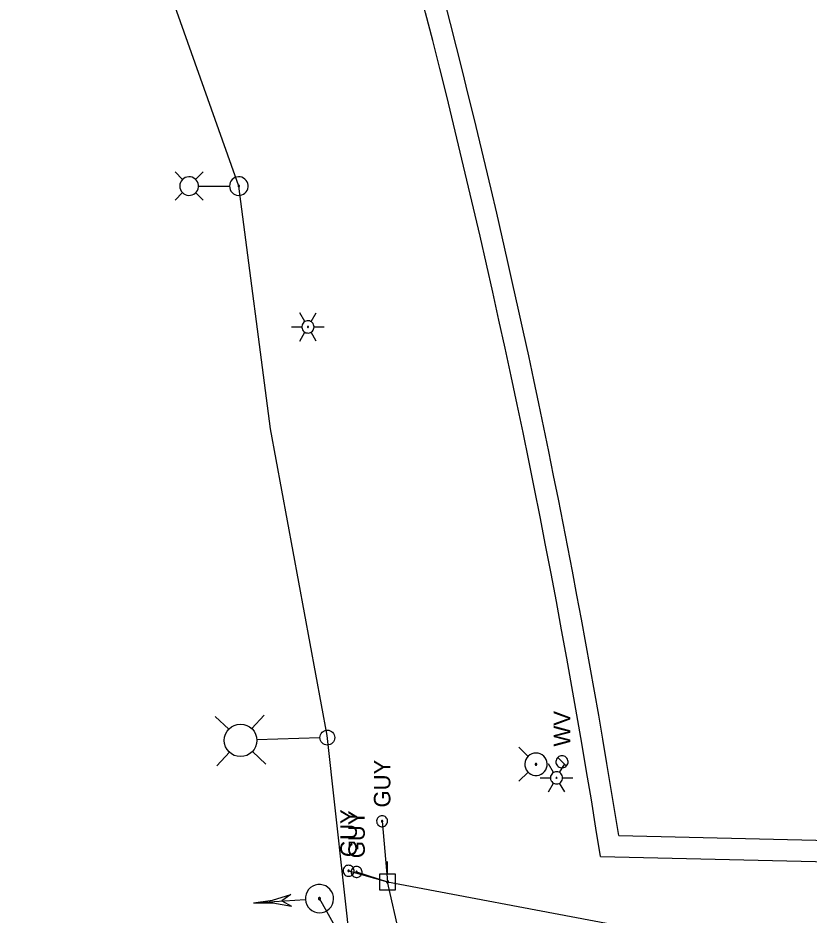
# Model space of a CAD drawing. Extents: x 596028 to 606371, y 330010 to 403088.
# Drawn here: x 604400.8 to 604585.6, y 339450.9 to 339660.4 of the extents above; entities that cross this region are included whole.
import ezdxf

# ---------------------------------------------------------------- set-up
doc = ezdxf.new("R2010")
doc.units = 0
for name, color, linetype in [('E_LTG', 7, 'Continuous'), ('E_LTG_CID', 7, 'Continuous'), ('E_LTG_LP', 7, 'Continuous'), ('E_SIG', 7, 'Continuous'), ('E_UTL_E_UG', 7, 'Continuous'), ('E_UTL_EGuyWire', 7, 'Continuous'), ('E_UTL_EPowerPole', 7, 'Continuous'), ('E_UTL_FO_UG_MWFN', 7, 'Continuous'), ('E_UTL_Overhead', 7, 'Continuous'), ('E_UTL_W', 7, 'Continuous'), ('E_UTL_W_UG', 7, 'Continuous'), ('E_UTL_WHydrant', 7, 'Continuous')]:
    doc.layers.add(name, color=color, linetype=linetype)

# ---------------------------------------------------------------- blocks, each defined once
blk = doc.blocks.new('_U277')
at = {"layer": 'E_LTG_LP'}
for p, q in [((-0.0745, 0.6368), (-0.1589, 0.7212)), ((0.0745, 0.6368), (0.1589, 0.7212)), ((-0.0745, 0.4877), (-0.1589, 0.4033)), ((0.0745, 0.4877), (0.1589, 0.4033)), ((0, 0.0484), (0, 0.4568))]:
    blk.add_line(p, q, dxfattribs=at)
for centre, radius in [((0, 0.5622), 0.1054), ((0, 0), 0.0484)]:
    blk.add_circle(centre, radius, dxfattribs=at)

msp = doc.modelspace()

# ---------------------------------------------------------------- linework, layer by layer
at = {"layer": 'E_LTG'}
for points in [[(604439.26, 339622.65), (604437.49, 339624.43)], [(604442.31, 339622.65), (604444.09, 339624.43)], [(604438.61, 339621.13), (604438.65, 339620.71), (604438.77, 339620.32), (604438.96, 339619.95), (604439.22, 339619.62), (604439.53, 339619.35), (604439.89, 339619.15), (604440.28, 339619.01), (604440.69, 339618.95), (604441.1, 339618.97), (604441.5, 339619.07), (604441.88, 339619.24), (604442.21, 339619.48), (604442.5, 339619.78), (604442.72, 339620.13), (604442.88, 339620.51), (604442.96, 339620.92), (604442.96, 339621.33), (604442.88, 339621.74), (604442.72, 339622.12), (604442.5, 339622.47), (604442.21, 339622.77), (604441.88, 339623.01), (604441.5, 339623.18), (604441.1, 339623.28), (604440.69, 339623.3), (604440.28, 339623.24), (604439.89, 339623.11), (604439.53, 339622.9), (604439.22, 339622.63), (604438.96, 339622.3), (604438.77, 339621.93), (604438.65, 339621.54), (604438.61, 339621.13)], [(604450.22, 339621.13), (604450.26, 339620.71), (604450.37, 339620.32), (604450.56, 339619.95), (604450.82, 339619.62), (604451.13, 339619.35), (604451.49, 339619.15), (604451.88, 339619.01), (604452.29, 339618.95), (604452.7, 339618.97), (604453.11, 339619.07), (604453.48, 339619.24), (604453.82, 339619.48), (604454.1, 339619.78), (604454.33, 339620.13), (604454.48, 339620.51), (604454.56, 339620.92), (604454.56, 339621.33), (604454.48, 339621.74), (604454.33, 339622.12), (604454.1, 339622.47), (604453.82, 339622.77), (604453.48, 339623.01), (604453.11, 339623.18), (604452.7, 339623.28), (604452.29, 339623.3), (604451.88, 339623.24), (604451.49, 339623.11), (604451.13, 339622.9), (604450.82, 339622.63), (604450.56, 339622.3), (604450.37, 339621.93), (604450.26, 339621.54), (604450.22, 339621.13)], [(604439.26, 339619.6), (604437.49, 339617.83)], [(604442.31, 339619.6), (604444.09, 339617.83)], [(604443, 339621.13), (604450.18, 339621.13)], [(604452.23, 339621.13), (604452.23, 339621.09), (604452.24, 339621.06), (604452.25, 339621.04), (604452.27, 339621.01), (604452.3, 339620.99), (604452.32, 339620.97), (604452.35, 339620.96), (604452.39, 339620.96), (604452.42, 339620.96), (604452.45, 339620.97), (604452.48, 339620.98), (604452.5, 339621), (604452.52, 339621.02), (604452.54, 339621.05), (604452.55, 339621.08), (604452.56, 339621.11), (604452.56, 339621.14), (604452.55, 339621.17), (604452.54, 339621.2), (604452.52, 339621.23), (604452.5, 339621.25), (604452.48, 339621.27), (604452.45, 339621.28), (604452.42, 339621.29), (604452.39, 339621.29), (604452.35, 339621.29), (604452.32, 339621.28), (604452.3, 339621.26), (604452.27, 339621.24), (604452.25, 339621.22), (604452.24, 339621.19), (604452.23, 339621.16), (604452.23, 339621.13)], [(604467.84, 339589.47), (604466.65, 339591.53)], [(604469.27, 339589.47), (604470.46, 339591.53)], [(604464.74, 339588.23), (604467.13, 339588.23)], [(604469.98, 339588.23), (604469.96, 339588.5), (604469.88, 339588.76), (604469.76, 339589.01), (604469.59, 339589.22), (604469.38, 339589.4), (604469.15, 339589.53), (604468.89, 339589.62), (604468.62, 339589.66), (604468.35, 339589.65), (604468.09, 339589.58), (604467.84, 339589.47), (604467.62, 339589.31), (604467.43, 339589.12), (604467.28, 339588.89), (604467.18, 339588.64), (604467.13, 339588.37), (604467.13, 339588.1), (604467.18, 339587.83), (604467.28, 339587.58), (604467.43, 339587.35), (604467.62, 339587.15), (604467.84, 339587), (604468.09, 339586.88), (604468.35, 339586.82), (604468.62, 339586.81), (604468.89, 339586.84), (604469.15, 339586.93), (604469.38, 339587.07), (604469.59, 339587.25), (604469.76, 339587.46), (604469.88, 339587.7), (604469.96, 339587.96), (604469.98, 339588.23)], [(604469.98, 339588.23), (604469.96, 339588.5), (604469.88, 339588.76), (604469.76, 339589.01), (604469.59, 339589.22), (604469.38, 339589.4), (604469.15, 339589.53), (604468.89, 339589.62), (604468.62, 339589.66), (604468.35, 339589.65), (604468.09, 339589.58), (604467.84, 339589.47), (604467.62, 339589.31), (604467.43, 339589.12), (604467.28, 339588.89), (604467.18, 339588.64), (604467.13, 339588.37), (604467.13, 339588.1), (604467.18, 339587.83), (604467.28, 339587.58), (604467.43, 339587.35), (604467.62, 339587.15), (604467.84, 339587), (604468.09, 339586.88), (604468.35, 339586.82), (604468.62, 339586.81), (604468.89, 339586.84), (604469.15, 339586.93), (604469.38, 339587.07), (604469.59, 339587.25), (604469.76, 339587.46), (604469.88, 339587.7), (604469.96, 339587.96), (604469.98, 339588.23)], [(604469.98, 339588.23), (604469.96, 339588.5), (604469.88, 339588.76), (604469.76, 339589.01), (604469.59, 339589.22), (604469.38, 339589.4), (604469.15, 339589.53), (604468.89, 339589.62), (604468.62, 339589.66), (604468.35, 339589.65), (604468.09, 339589.58), (604467.84, 339589.47), (604467.62, 339589.31), (604467.43, 339589.12), (604467.28, 339588.89), (604467.18, 339588.64), (604467.13, 339588.37), (604467.13, 339588.1), (604467.18, 339587.83), (604467.28, 339587.58), (604467.43, 339587.35), (604467.62, 339587.15), (604467.84, 339587), (604468.09, 339586.88), (604468.35, 339586.82), (604468.62, 339586.81), (604468.89, 339586.84), (604469.15, 339586.93), (604469.38, 339587.07), (604469.59, 339587.25), (604469.76, 339587.46), (604469.88, 339587.7), (604469.96, 339587.96), (604469.98, 339588.23)], [(604468.67, 339588.23), (604468.67, 339588.26), (604468.66, 339588.28), (604468.65, 339588.3), (604468.64, 339588.32), (604468.62, 339588.33), (604468.6, 339588.34), (604468.58, 339588.35), (604468.56, 339588.35), (604468.54, 339588.35), (604468.52, 339588.35), (604468.49, 339588.34), (604468.48, 339588.32), (604468.46, 339588.31), (604468.45, 339588.29), (604468.44, 339588.27), (604468.44, 339588.24), (604468.44, 339588.22), (604468.44, 339588.2), (604468.45, 339588.18), (604468.46, 339588.16), (604468.48, 339588.14), (604468.49, 339588.13), (604468.52, 339588.12), (604468.54, 339588.12), (604468.56, 339588.11), (604468.58, 339588.12), (604468.6, 339588.12), (604468.62, 339588.14), (604468.64, 339588.15), (604468.65, 339588.17), (604468.66, 339588.19), (604468.67, 339588.21), (604468.67, 339588.23)], [(604469.98, 339588.23), (604472.36, 339588.23)], [(604466.65, 339584.93), (604467.84, 339587)], [(604470.46, 339584.93), (604469.27, 339587)], [(604525.92, 339484.15), (604524.72, 339486.22)], [(604527.34, 339484.15), (604528.54, 339486.22)], [(604528.06, 339482.92), (604528.03, 339483.19), (604527.96, 339483.45), (604527.83, 339483.69), (604527.66, 339483.9), (604527.46, 339484.08), (604527.22, 339484.22), (604526.97, 339484.3), (604526.7, 339484.34), (604526.43, 339484.33), (604526.16, 339484.27), (604525.92, 339484.15), (604525.69, 339484), (604525.51, 339483.8), (604525.36, 339483.57), (604525.26, 339483.32), (604525.21, 339483.05), (604525.21, 339482.78), (604525.26, 339482.51), (604525.36, 339482.26), (604525.51, 339482.03), (604525.69, 339481.84), (604525.92, 339481.68), (604526.16, 339481.57), (604526.43, 339481.5), (604526.7, 339481.49), (604526.97, 339481.53), (604527.22, 339481.62), (604527.46, 339481.75), (604527.66, 339481.93), (604527.83, 339482.14), (604527.96, 339482.38), (604528.03, 339482.65), (604528.06, 339482.92)], [(604528.06, 339482.92), (604528.03, 339483.19), (604527.96, 339483.45), (604527.83, 339483.69), (604527.66, 339483.9), (604527.46, 339484.08), (604527.22, 339484.22), (604526.97, 339484.3), (604526.7, 339484.34), (604526.43, 339484.33), (604526.16, 339484.27), (604525.92, 339484.15), (604525.69, 339484), (604525.51, 339483.8), (604525.36, 339483.57), (604525.26, 339483.32), (604525.21, 339483.05), (604525.21, 339482.78), (604525.26, 339482.51), (604525.36, 339482.26), (604525.51, 339482.03), (604525.69, 339481.84), (604525.92, 339481.68), (604526.16, 339481.57), (604526.43, 339481.5), (604526.7, 339481.49), (604526.97, 339481.53), (604527.22, 339481.62), (604527.46, 339481.75), (604527.66, 339481.93), (604527.83, 339482.14), (604527.96, 339482.38), (604528.03, 339482.65), (604528.06, 339482.92)], [(604528.06, 339482.92), (604528.03, 339483.19), (604527.96, 339483.45), (604527.83, 339483.69), (604527.66, 339483.9), (604527.46, 339484.08), (604527.22, 339484.22), (604526.97, 339484.3), (604526.7, 339484.34), (604526.43, 339484.33), (604526.16, 339484.27), (604525.92, 339484.15), (604525.69, 339484), (604525.51, 339483.8), (604525.36, 339483.57), (604525.26, 339483.32), (604525.21, 339483.05), (604525.21, 339482.78), (604525.26, 339482.51), (604525.36, 339482.26), (604525.51, 339482.03), (604525.69, 339481.84), (604525.92, 339481.68), (604526.16, 339481.57), (604526.43, 339481.5), (604526.7, 339481.49), (604526.97, 339481.53), (604527.22, 339481.62), (604527.46, 339481.75), (604527.66, 339481.93), (604527.83, 339482.14), (604527.96, 339482.38), (604528.03, 339482.65), (604528.06, 339482.92)], [(604522.82, 339482.92), (604525.2, 339482.92)], [(604524.72, 339479.62), (604525.92, 339481.68)], [(604526.75, 339482.92), (604526.75, 339482.94), (604526.74, 339482.96), (604526.73, 339482.98), (604526.72, 339483), (604526.7, 339483.01), (604526.68, 339483.02), (604526.66, 339483.03), (604526.64, 339483.03), (604526.61, 339483.03), (604526.59, 339483.03), (604526.57, 339483.02), (604526.55, 339483.01), (604526.54, 339482.99), (604526.52, 339482.97), (604526.52, 339482.95), (604526.51, 339482.93), (604526.51, 339482.9), (604526.52, 339482.88), (604526.52, 339482.86), (604526.54, 339482.84), (604526.55, 339482.83), (604526.57, 339482.81), (604526.59, 339482.8), (604526.61, 339482.8), (604526.64, 339482.8), (604526.66, 339482.8), (604526.68, 339482.81), (604526.7, 339482.82), (604526.72, 339482.83), (604526.73, 339482.85), (604526.74, 339482.87), (604526.75, 339482.89), (604526.75, 339482.92)], [(604528.54, 339479.62), (604527.34, 339481.68)], [(604528.06, 339482.92), (604530.44, 339482.92)]]:
    msp.add_lwpolyline(points, dxfattribs=at)
at = {"layer": 'E_LTG_CID'}
msp.add_lwpolyline([(604478.7, 339441.41), (604473.02, 339492.79), (604473.02, 339492.79), (604459.8, 339564.41), (604452.39, 339621.13), (604433.21, 339675.13), (604407.77, 339754.27), (604350.15, 339899.86), (604326.17, 339958.05), (604309.97, 340005.28), (604302.39, 340052.47), (604295.28, 340117.35), (604293.41, 340203.53), (604305.92, 340355.39), (604301.26, 340612.03), (604298.17, 340864.85)], dxfattribs=at)
at = {"layer": 'E_SIG'}
for points in [[(604467.94, 339454.5), (604468.03, 339453.88), (604468.25, 339453.29), (604468.57, 339452.75), (604468.99, 339452.29), (604469.48, 339451.9), (604470.05, 339451.63), (604470.65, 339451.46), (604471.28, 339451.41), (604471.9, 339451.47), (604472.5, 339451.66), (604473.05, 339451.95), (604473.54, 339452.35), (604473.94, 339452.83), (604474.25, 339453.38), (604474.45, 339453.97), (604474.53, 339454.59), (604474.49, 339455.22), (604474.33, 339455.83), (604474.06, 339456.4), (604473.69, 339456.9), (604473.23, 339457.33), (604472.7, 339457.66), (604472.11, 339457.88), (604471.5, 339457.99), (604470.87, 339457.99), (604470.26, 339457.86), (604469.68, 339457.62), (604469.15, 339457.27), (604468.71, 339456.83), (604468.35, 339456.32), (604468.1, 339455.74), (604467.96, 339455.13), (604467.94, 339454.5)], [(604455.86, 339453.76), (604460.28, 339454.38), (604464.56, 339455.67)], [(604455.86, 339453.76), (604467.88, 339454.5)], [(604464.56, 339455.67), (604462.45, 339454.17)], [(604462.45, 339454.17), (604464.73, 339452.93)], [(604470.98, 339454.69), (604470.98, 339454.64), (604471, 339454.6), (604471.03, 339454.56), (604471.06, 339454.52), (604471.1, 339454.49), (604471.14, 339454.47), (604471.18, 339454.46), (604471.23, 339454.45), (604471.28, 339454.46), (604471.33, 339454.47), (604471.37, 339454.5), (604471.41, 339454.53), (604471.44, 339454.56), (604471.46, 339454.6), (604471.48, 339454.65), (604471.48, 339454.7), (604471.48, 339454.74), (604471.47, 339454.79), (604471.45, 339454.83), (604471.42, 339454.87), (604471.38, 339454.91), (604471.34, 339454.93), (604471.3, 339454.95), (604471.25, 339454.96), (604471.2, 339454.96), (604471.15, 339454.95), (604471.11, 339454.93), (604471.07, 339454.9), (604471.04, 339454.87), (604471.01, 339454.83), (604470.99, 339454.78), (604470.98, 339454.74), (604470.98, 339454.69)], [(604478.7, 339441.41), (604471.23, 339454.71)], [(604455.86, 339453.76), (604460.32, 339453.69), (604464.73, 339452.93)]]:
    msp.add_lwpolyline(points, dxfattribs=at)
at = {"layer": 'E_UTL_E_UG'}
msp.add_line((604541.19, 339469.42), (604673.53, 339466.4), dxfattribs=at)
msp.add_arc((602427.24, 339129.95), 2141.04, 9.12288, 18.88575, dxfattribs=at)
at = {"layer": 'E_UTL_EGuyWire'}
for p in [(604485.88, 339472.78), (604478.05, 339461.21), (604479.91, 339460.93)]:
    msp.add_line(p, (604487.17, 339458.6), dxfattribs=at)
for points in [[(604485.88, 339474.07), (604485.64, 339474.04), (604485.41, 339473.98), (604485.19, 339473.86), (604485, 339473.71), (604484.84, 339473.53), (604484.71, 339473.32), (604484.63, 339473.09), (604484.6, 339472.85), (604484.61, 339472.6), (604484.67, 339472.36), (604484.77, 339472.14), (604484.91, 339471.94), (604485.09, 339471.78), (604485.29, 339471.64), (604485.52, 339471.55), (604485.76, 339471.51), (604486, 339471.51), (604486.24, 339471.55), (604486.47, 339471.64), (604486.68, 339471.78), (604486.85, 339471.94), (604486.99, 339472.14), (604487.09, 339472.36), (604487.15, 339472.6), (604487.16, 339472.85), (604487.13, 339473.09), (604487.05, 339473.32), (604486.93, 339473.53), (604486.77, 339473.71), (604486.58, 339473.86), (604486.36, 339473.98), (604486.12, 339474.04), (604485.88, 339474.07)], [(604485.88, 339472.94), (604485.85, 339472.94), (604485.82, 339472.93), (604485.8, 339472.92), (604485.77, 339472.9), (604485.75, 339472.88), (604485.74, 339472.85), (604485.73, 339472.82), (604485.72, 339472.79), (604485.72, 339472.76), (604485.73, 339472.73), (604485.74, 339472.7), (604485.76, 339472.68), (604485.78, 339472.66), (604485.81, 339472.64), (604485.84, 339472.63), (604485.87, 339472.62), (604485.9, 339472.62), (604485.93, 339472.63), (604485.96, 339472.64), (604485.98, 339472.66), (604486, 339472.68), (604486.02, 339472.7), (604486.03, 339472.73), (604486.04, 339472.76), (604486.04, 339472.79), (604486.04, 339472.82), (604486.03, 339472.85), (604486.01, 339472.88), (604485.99, 339472.9), (604485.97, 339472.92), (604485.94, 339472.93), (604485.91, 339472.94), (604485.88, 339472.94)], [(604478.05, 339462.5), (604477.81, 339462.47), (604477.57, 339462.41), (604477.36, 339462.29), (604477.16, 339462.14), (604477, 339461.96), (604476.88, 339461.75), (604476.8, 339461.52), (604476.77, 339461.28), (604476.78, 339461.03), (604476.84, 339460.79), (604476.94, 339460.57), (604477.08, 339460.37), (604477.26, 339460.21), (604477.46, 339460.07), (604477.69, 339459.98), (604477.93, 339459.94), (604478.17, 339459.94), (604478.41, 339459.98), (604478.64, 339460.07), (604478.84, 339460.21), (604479.02, 339460.37), (604479.16, 339460.57), (604479.26, 339460.79), (604479.32, 339461.03), (604479.33, 339461.28), (604479.3, 339461.52), (604479.22, 339461.75), (604479.09, 339461.96), (604478.93, 339462.14), (604478.74, 339462.29), (604478.53, 339462.41), (604478.29, 339462.47), (604478.05, 339462.5)], [(604479.91, 339462.21), (604479.67, 339462.19), (604479.44, 339462.12), (604479.22, 339462.01), (604479.03, 339461.86), (604478.87, 339461.68), (604478.75, 339461.46), (604478.67, 339461.23), (604478.63, 339460.99), (604478.64, 339460.75), (604478.7, 339460.51), (604478.8, 339460.29), (604478.94, 339460.09), (604479.12, 339459.92), (604479.32, 339459.79), (604479.55, 339459.7), (604479.79, 339459.65), (604480.03, 339459.65), (604480.27, 339459.7), (604480.5, 339459.79), (604480.71, 339459.92), (604480.88, 339460.09), (604481.02, 339460.29), (604481.13, 339460.51), (604481.18, 339460.75), (604481.19, 339460.99), (604481.16, 339461.23), (604481.08, 339461.46), (604480.96, 339461.68), (604480.8, 339461.86), (604480.61, 339462.01), (604480.39, 339462.12), (604480.16, 339462.19), (604479.91, 339462.21)], [(604478.05, 339461.37), (604478.02, 339461.37), (604477.99, 339461.36), (604477.96, 339461.35), (604477.94, 339461.33), (604477.92, 339461.31), (604477.9, 339461.28), (604477.89, 339461.25), (604477.89, 339461.22), (604477.89, 339461.19), (604477.9, 339461.16), (604477.91, 339461.13), (604477.93, 339461.11), (604477.95, 339461.09), (604477.98, 339461.07), (604478, 339461.06), (604478.03, 339461.05), (604478.06, 339461.05), (604478.09, 339461.06), (604478.12, 339461.07), (604478.15, 339461.09), (604478.17, 339461.11), (604478.19, 339461.13), (604478.2, 339461.16), (604478.21, 339461.19), (604478.21, 339461.22), (604478.2, 339461.25), (604478.19, 339461.28), (604478.18, 339461.31), (604478.16, 339461.33), (604478.14, 339461.35), (604478.11, 339461.36), (604478.08, 339461.37), (604478.05, 339461.37)], [(604479.91, 339461.09), (604479.88, 339461.09), (604479.85, 339461.08), (604479.83, 339461.07), (604479.8, 339461.05), (604479.78, 339461.02), (604479.77, 339461), (604479.76, 339460.97), (604479.75, 339460.94), (604479.75, 339460.91), (604479.76, 339460.88), (604479.77, 339460.85), (604479.79, 339460.83), (604479.81, 339460.8), (604479.84, 339460.79), (604479.87, 339460.78), (604479.9, 339460.77), (604479.93, 339460.77), (604479.96, 339460.78), (604479.99, 339460.79), (604480.01, 339460.8), (604480.03, 339460.83), (604480.05, 339460.85), (604480.06, 339460.88), (604480.07, 339460.91), (604480.07, 339460.94), (604480.07, 339460.97), (604480.06, 339461), (604480.04, 339461.02), (604480.02, 339461.05), (604480, 339461.07), (604479.97, 339461.08), (604479.94, 339461.09), (604479.91, 339461.09)]]:
    msp.add_lwpolyline(points, dxfattribs=at)
at = {"layer": 'E_UTL_EPowerPole'}
for points in [[(604487.14, 339460.45), (604487.14, 339463.35)], [(604488.98, 339460.45), (604485.29, 339460.45)], [(604485.29, 339460.45), (604485.29, 339456.75)], [(604488.98, 339456.75), (604488.98, 339460.45)], [(604487.41, 339458.6), (604487.4, 339458.65), (604487.39, 339458.69), (604487.37, 339458.73), (604487.34, 339458.77), (604487.31, 339458.8), (604487.27, 339458.82), (604487.22, 339458.83), (604487.18, 339458.84), (604487.13, 339458.84), (604487.09, 339458.83), (604487.05, 339458.81), (604487.01, 339458.78), (604486.98, 339458.75), (604486.96, 339458.71), (604486.94, 339458.67), (604486.93, 339458.63), (604486.93, 339458.58), (604486.94, 339458.54), (604486.96, 339458.49), (604486.98, 339458.46), (604487.01, 339458.42), (604487.05, 339458.4), (604487.09, 339458.38), (604487.13, 339458.37), (604487.18, 339458.36), (604487.22, 339458.37), (604487.27, 339458.39), (604487.31, 339458.41), (604487.34, 339458.44), (604487.37, 339458.47), (604487.39, 339458.51), (604487.4, 339458.56), (604487.41, 339458.6)], [(604485.29, 339456.75), (604488.98, 339456.75)]]:
    msp.add_lwpolyline(points, dxfattribs=at)
at = {"layer": 'E_UTL_FO_UG_MWFN'}
msp.add_line((604510.53, 339356.78), (604487.17, 339458.6), dxfattribs=at)
at = {"layer": 'E_UTL_Overhead'}
msp.add_lwpolyline([(604487.17, 339458.6), (604640.66, 339429.67), (604683.98, 339430.78), (604818.92, 339403.26), (604974.13, 339363.63), (605153.06, 339361.47)], dxfattribs=at)
at = {"layer": 'E_UTL_W'}
for points in [[(604527.92, 339488.09), (604527.65, 339488.07), (604527.39, 339487.99), (604527.15, 339487.87), (604526.94, 339487.7), (604526.76, 339487.49), (604526.62, 339487.26), (604526.53, 339487), (604526.5, 339486.74), (604526.51, 339486.46), (604526.57, 339486.2), (604526.68, 339485.95), (604526.84, 339485.73), (604527.04, 339485.55), (604527.27, 339485.4), (604527.52, 339485.3), (604527.78, 339485.25), (604528.06, 339485.25), (604528.32, 339485.3), (604528.57, 339485.4), (604528.8, 339485.55), (604529, 339485.73), (604529.15, 339485.95), (604529.27, 339486.2), (604529.33, 339486.46), (604529.34, 339486.74), (604529.31, 339487), (604529.22, 339487.26), (604529.08, 339487.49), (604528.9, 339487.7), (604528.69, 339487.87), (604528.45, 339487.99), (604528.19, 339488.07), (604527.92, 339488.09)], [(604528.93, 339485.66), (604526.91, 339487.68)]]:
    msp.add_lwpolyline(points, dxfattribs=at)
at = {"layer": 'E_UTL_W_UG'}
msp.add_line((604536.91, 339464.52), (604673.41, 339461.4), dxfattribs=at)
msp.add_arc((602427.24, 339129.95), 2136.04, 9.01122, 20.53416, dxfattribs=at)
at = {"layer": 'E_UTL_WHydrant'}
for points in [[(604520.01, 339487.92), (604517.86, 339490.07)], [(604521.84, 339488.71), (604521.35, 339488.66), (604520.87, 339488.52), (604520.42, 339488.29), (604520.03, 339487.99), (604519.71, 339487.61), (604519.46, 339487.18), (604519.29, 339486.71), (604519.22, 339486.21), (604519.25, 339485.71), (604519.36, 339485.23), (604519.57, 339484.78), (604519.86, 339484.37), (604520.22, 339484.03), (604520.64, 339483.76), (604521.1, 339483.57), (604521.59, 339483.48), (604522.09, 339483.48), (604522.58, 339483.57), (604523.04, 339483.76), (604523.46, 339484.03), (604523.82, 339484.37), (604524.11, 339484.78), (604524.32, 339485.23), (604524.44, 339485.71), (604524.46, 339486.21), (604524.39, 339486.71), (604524.23, 339487.18), (604523.98, 339487.61), (604523.65, 339487.99), (604523.26, 339488.29), (604522.82, 339488.52), (604522.34, 339488.66), (604521.84, 339488.71)], [(604521.84, 339486.29), (604521.8, 339486.28), (604521.77, 339486.27), (604521.73, 339486.26), (604521.7, 339486.23), (604521.68, 339486.2), (604521.66, 339486.17), (604521.65, 339486.14), (604521.64, 339486.1), (604521.64, 339486.06), (604521.65, 339486.02), (604521.67, 339485.99), (604521.69, 339485.96), (604521.72, 339485.93), (604521.75, 339485.91), (604521.79, 339485.9), (604521.82, 339485.89), (604521.86, 339485.89), (604521.9, 339485.9), (604521.93, 339485.91), (604521.97, 339485.93), (604521.99, 339485.96), (604522.02, 339485.99), (604522.03, 339486.02), (604522.04, 339486.06), (604522.04, 339486.1), (604522.04, 339486.14), (604522.02, 339486.17), (604522.01, 339486.2), (604521.98, 339486.23), (604521.95, 339486.26), (604521.92, 339486.27), (604521.88, 339486.28), (604521.84, 339486.29)], [(604520.01, 339484.25), (604517.86, 339482.11)]]:
    msp.add_lwpolyline(points, dxfattribs=at)

# ---------------------------------------------------------------- block references
at = {"layer": 'E_LTG_CID', "xscale": 36.089166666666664, "yscale": 36.08916666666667, "rotation": 91.82796824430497}
msp.add_blockref('_U277', (604473.08, 339492.32), dxfattribs=at)

# ---------------------------------------------------------------- texts
at = {"layer": 'E_UTL_EGuyWire'}
for p in [(604487.81, 339475.99), (604479.97, 339464.42), (604481.84, 339464.14)]:
    msp.add_text('GUY', height=3.85, rotation=90, dxfattribs=at).set_placement(p)
at = {"layer": 'E_UTL_W'}
msp.add_text('WV', height=3.85, rotation=90, dxfattribs=at).set_placement((604529.84, 339490.23))

doc.saveas('drawing.dxf')
